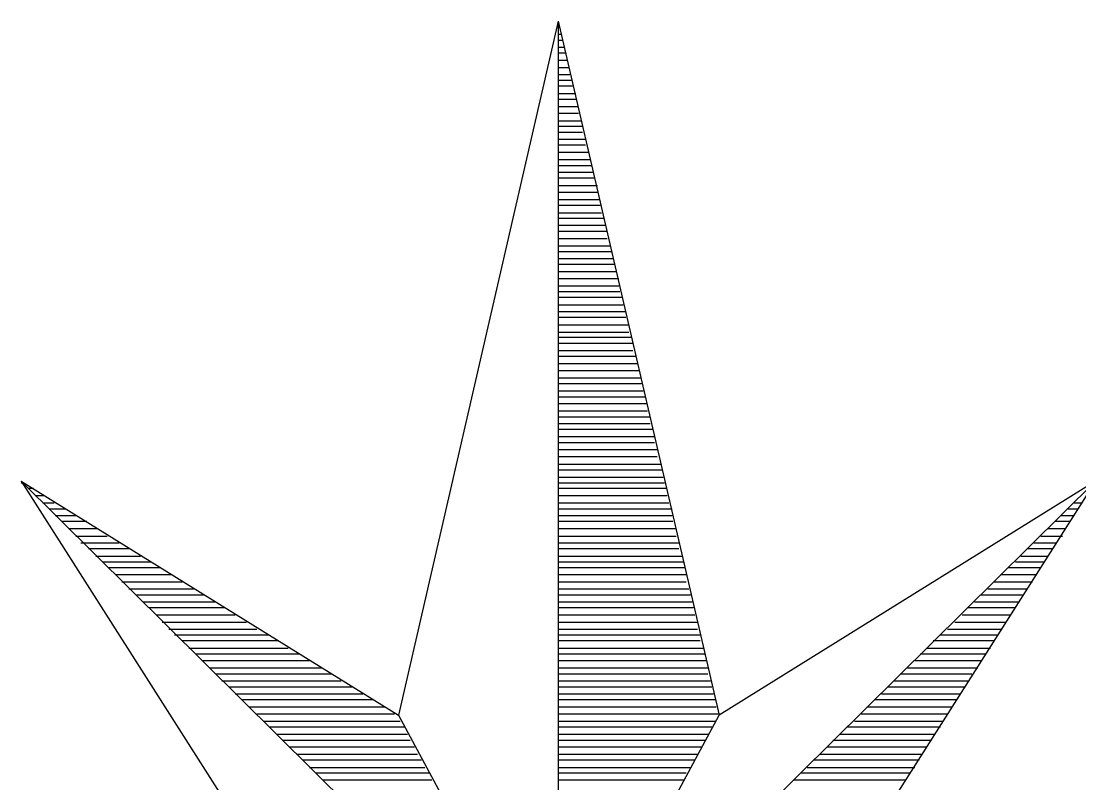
# Model space of a CAD drawing. Extents: x 509422 to 615075, y 6525431 to 6565970.
# Drawn here: x 513492.13 to 513508.23, y 6565933.19 to 6565944.78 of the extents above; entities that cross this region are included whole.
import ezdxf

# ---------------------------------------------------------------- set-up
doc = ezdxf.new("R2010")
doc.units = 0
doc.layers.add('VORMISTUS', color=7, linetype='Continuous')

msp = doc.modelspace()

# ---------------------------------------------------------------- linework, layer by layer
at = {"layer": 'VORMISTUS'}
for p, q in [((513500.309, 6565944.782), (513497.879, 6565934.222)), ((513500.309, 6565944.782), (513502.759, 6565934.222)), ((513500.309, 6565944.782), (513500.309, 6565914.602)), ((513500.309, 6565944.692), (513500.334, 6565944.692)), ((513500.309, 6565944.582), (513500.349, 6565944.582)), ((513500.309, 6565944.492), (513500.374, 6565944.492)), ((513500.309, 6565944.387), (513500.399, 6565944.387)), ((513500.309, 6565944.302), (513500.414, 6565944.302)), ((513500.309, 6565944.187), (513500.439, 6565944.187)), ((513500.309, 6565944.077), (513500.464, 6565944.077)), ((513500.309, 6565943.972), (513500.484, 6565943.972)), ((513500.309, 6565943.882), (513500.504, 6565943.882)), ((513500.309, 6565943.797), (513500.524, 6565943.797)), ((513500.309, 6565943.682), (513500.574, 6565943.682)), ((513500.309, 6565943.597), (513500.574, 6565943.597)), ((513500.309, 6565943.482), (513500.614, 6565943.482)), ((513500.309, 6565943.382), (513500.614, 6565943.382)), ((513500.309, 6565943.267), (513500.654, 6565943.267)), ((513500.309, 6565943.182), (513500.679, 6565943.182)), ((513500.309, 6565943.092), (513500.679, 6565943.092)), ((513500.309, 6565942.987), (513500.724, 6565942.987)), ((513500.309, 6565942.902), (513500.724, 6565942.902)), ((513500.309, 6565942.787), (513500.764, 6565942.787)), ((513500.309, 6565942.677), (513500.789, 6565942.677)), ((513500.309, 6565942.587), (513500.814, 6565942.587)), ((513500.309, 6565942.482), (513500.829, 6565942.482)), ((513500.309, 6565942.397), (513500.854, 6565942.397)), ((513500.309, 6565942.282), (513500.904, 6565942.282)), ((513500.309, 6565942.182), (513500.904, 6565942.182)), ((513500.309, 6565942.067), (513500.944, 6565942.067)), ((513500.309, 6565941.982), (513500.944, 6565941.982)), ((513500.309, 6565941.867), (513500.964, 6565941.867)), ((513500.309, 6565941.782), (513501.004, 6565941.782)), ((513500.309, 6565941.677), (513501.029, 6565941.677)), ((513500.309, 6565941.587), (513501.054, 6565941.587)), ((513500.309, 6565941.477), (513501.054, 6565941.477)), ((513500.309, 6565941.362), (513501.094, 6565941.362)), ((513500.309, 6565941.277), (513501.119, 6565941.277)), ((513500.309, 6565941.172), (513501.144, 6565941.172)), ((513500.309, 6565941.082), (513501.159, 6565941.082)), ((513500.309, 6565940.972), (513501.184, 6565940.972)), ((513500.309, 6565940.867), (513501.229, 6565940.867)), ((513500.309, 6565940.757), (513501.229, 6565940.757)), ((513500.309, 6565940.667), (513501.244, 6565940.667)), ((513500.309, 6565940.582), (513501.269, 6565940.582)), ((513500.309, 6565940.467), (513501.294, 6565940.467)), ((513500.309, 6565940.362), (513501.334, 6565940.362)), ((513500.309, 6565940.277), (513501.334, 6565940.277)), ((513500.309, 6565940.162), (513501.384, 6565940.162)), ((513500.309, 6565940.052), (513501.384, 6565940.052)), ((513500.309, 6565939.972), (513501.424, 6565939.972)), ((513500.309, 6565939.882), (513501.444, 6565939.882)), ((513500.309, 6565939.772), (513501.444, 6565939.772)), ((513500.309, 6565939.682), (513501.484, 6565939.682)), ((513500.309, 6565939.572), (513501.509, 6565939.572)), ((513500.309, 6565939.467), (513501.534, 6565939.467)), ((513500.309, 6565939.357), (513501.559, 6565939.357)), ((513500.309, 6565939.267), (513501.574, 6565939.267)), ((513500.309, 6565939.157), (513501.599, 6565939.157)), ((513500.309, 6565939.067), (513501.624, 6565939.067)), ((513500.309, 6565938.962), (513501.664, 6565938.962)), ((513500.309, 6565938.852), (513501.664, 6565938.852)), ((513500.309, 6565938.762), (513501.709, 6565938.762)), ((513500.309, 6565938.662), (513501.709, 6565938.662)), ((513500.309, 6565938.572), (513501.749, 6565938.572)), ((513500.309, 6565938.462), (513501.774, 6565938.462)), ((513500.309, 6565938.372), (513501.774, 6565938.372)), ((513500.309, 6565938.262), (513501.814, 6565938.262)), ((513500.309, 6565938.157), (513501.814, 6565938.157)), ((513500.309, 6565938.042), (513501.864, 6565938.042)), ((513500.309, 6565937.957), (513501.884, 6565937.957)), ((513500.309, 6565937.842), (513501.904, 6565937.842)), ((513492.134, 6565937.782), (513508.484, 6565921.602)), ((513492.134, 6565937.782), (513497.879, 6565934.222)), ((513492.134, 6565937.782), (513495.744, 6565932.117)), ((513508.484, 6565937.782), (513492.134, 6565921.602)), ((513492.134, 6565937.757), (513492.149, 6565937.757)), ((513492.239, 6565937.677), (513492.324, 6565937.677)), ((513500.309, 6565937.757), (513501.924, 6565937.757)), ((513500.309, 6565937.677), (513501.949, 6565937.677)), ((513508.484, 6565937.782), (513502.759, 6565934.222)), ((513508.484, 6565937.782), (513504.879, 6565932.117)), ((513492.349, 6565937.562), (513492.479, 6565937.562)), ((513500.309, 6565937.562), (513501.964, 6565937.562)), ((513492.464, 6565937.452), (513492.639, 6565937.452)), ((513492.564, 6565937.362), (513492.804, 6565937.362)), ((513500.309, 6565937.452), (513501.989, 6565937.452)), ((513500.309, 6565937.362), (513502.039, 6565937.362)), ((513508.069, 6565937.362), (513508.224, 6565937.362)), ((513508.159, 6565937.452), (513508.284, 6565937.452)), ((513492.654, 6565937.262), (513492.964, 6565937.262)), ((513492.764, 6565937.172), (513493.134, 6565937.172)), ((513500.309, 6565937.262), (513502.039, 6565937.262)), ((513500.309, 6565937.172), (513502.054, 6565937.172)), ((513507.869, 6565937.172), (513508.094, 6565937.172)), ((513507.959, 6565937.262), (513508.159, 6565937.262)), ((513492.854, 6565937.062), (513493.294, 6565937.062)), ((513500.309, 6565937.062), (513502.104, 6565937.062)), ((513507.764, 6565937.062), (513508.024, 6565937.062)), ((513492.964, 6565936.947), (513493.444, 6565936.947)), ((513493.044, 6565936.842), (513493.624, 6565936.842)), ((513500.309, 6565936.947), (513502.104, 6565936.947)), ((513500.309, 6565936.842), (513502.144, 6565936.842)), ((513507.544, 6565936.842), (513507.894, 6565936.842)), ((513507.654, 6565936.947), (513507.984, 6565936.947)), ((513493.159, 6565936.757), (513493.774, 6565936.757)), ((513500.309, 6565936.757), (513502.144, 6565936.757)), ((513507.454, 6565936.757), (513507.829, 6565936.757)), ((513493.269, 6565936.642), (513493.949, 6565936.642)), ((513493.374, 6565936.557), (513494.104, 6565936.557)), ((513500.309, 6565936.642), (513502.189, 6565936.642)), ((513500.309, 6565936.557), (513502.214, 6565936.557)), ((513507.264, 6565936.557), (513507.694, 6565936.557)), ((513507.349, 6565936.642), (513507.764, 6565936.642)), ((513493.464, 6565936.467), (513494.254, 6565936.467)), ((513493.574, 6565936.362), (513494.429, 6565936.362)), ((513500.309, 6565936.467), (513502.229, 6565936.467)), ((513500.309, 6565936.362), (513502.254, 6565936.362)), ((513507.039, 6565936.362), (513507.589, 6565936.362)), ((513507.149, 6565936.467), (513507.654, 6565936.467)), ((513493.664, 6565936.252), (513494.584, 6565936.252)), ((513500.309, 6565936.252), (513502.254, 6565936.252)), ((513506.934, 6565936.252), (513507.524, 6565936.252)), ((513493.774, 6565936.142), (513494.759, 6565936.142)), ((513493.879, 6565936.052), (513494.909, 6565936.052)), ((513500.309, 6565936.142), (513502.294, 6565936.142)), ((513500.309, 6565936.052), (513502.319, 6565936.052)), ((513506.734, 6565936.052), (513507.389, 6565936.052)), ((513506.844, 6565936.142), (513507.454, 6565936.142)), ((513493.989, 6565935.947), (513495.084, 6565935.947)), ((513500.309, 6565935.947), (513502.344, 6565935.947)), ((513506.644, 6565935.947), (513507.324, 6565935.947)), ((513494.079, 6565935.862), (513495.239, 6565935.862)), ((513494.189, 6565935.747), (513495.389, 6565935.747)), ((513500.309, 6565935.862), (513502.364, 6565935.862)), ((513500.309, 6565935.747), (513502.384, 6565935.747)), ((513506.454, 6565935.747), (513507.199, 6565935.747)), ((513506.544, 6565935.862), (513507.264, 6565935.862)), ((513494.279, 6565935.637), (513495.564, 6565935.637)), ((513500.309, 6565935.637), (513502.429, 6565935.637)), ((513506.344, 6565935.637), (513507.124, 6565935.637)), ((513494.384, 6565935.532), (513495.719, 6565935.532)), ((513494.469, 6565935.442), (513495.894, 6565935.442)), ((513500.309, 6565935.532), (513502.429, 6565935.532)), ((513500.309, 6565935.442), (513502.469, 6565935.442)), ((513506.124, 6565935.442), (513506.999, 6565935.442)), ((513506.229, 6565935.532), (513507.064, 6565935.532)), ((513494.584, 6565935.357), (513496.044, 6565935.357)), ((513494.684, 6565935.242), (513496.199, 6565935.242)), ((513500.309, 6565935.357), (513502.469, 6565935.357)), ((513500.309, 6565935.242), (513502.519, 6565935.242)), ((513505.924, 6565935.242), (513506.884, 6565935.242)), ((513506.014, 6565935.357), (513506.934, 6565935.357)), ((513494.799, 6565935.157), (513496.374, 6565935.157)), ((513500.309, 6565935.157), (513502.544, 6565935.157)), ((513505.814, 6565935.157), (513506.824, 6565935.157)), ((513494.884, 6565935.052), (513496.524, 6565935.052)), ((513494.999, 6565934.942), (513496.704, 6565934.942)), ((513500.309, 6565935.052), (513502.559, 6565935.052)), ((513500.309, 6565934.942), (513502.584, 6565934.942)), ((513505.624, 6565934.942), (513506.694, 6565934.942)), ((513505.734, 6565935.052), (513506.734, 6565935.052)), ((513495.104, 6565934.852), (513496.854, 6565934.852)), ((513495.189, 6565934.742), (513497.004, 6565934.742)), ((513500.309, 6565934.852), (513502.584, 6565934.852)), ((513500.309, 6565934.742), (513502.624, 6565934.742)), ((513505.424, 6565934.742), (513506.559, 6565934.742)), ((513505.509, 6565934.852), (513506.604, 6565934.852)), ((513495.304, 6565934.652), (513497.184, 6565934.652)), ((513500.309, 6565934.652), (513502.644, 6565934.652)), ((513505.319, 6565934.652), (513506.494, 6565934.652)), ((513495.389, 6565934.547), (513497.334, 6565934.547)), ((513495.504, 6565934.462), (513497.484, 6565934.462)), ((513500.309, 6565934.547), (513502.669, 6565934.547)), ((513500.309, 6565934.462), (513502.694, 6565934.462)), ((513505.119, 6565934.462), (513506.364, 6565934.462)), ((513505.229, 6565934.547), (513506.429, 6565934.547)), ((513495.604, 6565934.347), (513497.664, 6565934.347)), ((513500.309, 6565934.347), (513502.709, 6565934.347)), ((513505.004, 6565934.347), (513506.304, 6565934.347)), ((513495.719, 6565934.242), (513497.814, 6565934.242)), ((513495.829, 6565934.132), (513497.904, 6565934.132)), ((513497.879, 6565934.222), (513500.309, 6565929.692)), ((513500.309, 6565934.242), (513502.759, 6565934.242)), ((513500.309, 6565929.692), (513502.759, 6565934.222)), ((513500.309, 6565934.132), (513502.709, 6565934.132)), ((513504.814, 6565934.132), (513506.164, 6565934.132)), ((513504.919, 6565934.242), (513506.229, 6565934.242)), ((513495.909, 6565934.042), (513497.964, 6565934.042)), ((513500.309, 6565934.042), (513502.644, 6565934.042)), ((513504.704, 6565934.042), (513506.124, 6565934.042)), ((513496.024, 6565933.932), (513498.014, 6565933.932)), ((513496.109, 6565933.842), (513498.054, 6565933.842)), ((513500.309, 6565933.932), (513502.604, 6565933.932)), ((513500.309, 6565933.842), (513502.544, 6565933.842)), ((513504.484, 6565933.842), (513505.989, 6565933.842)), ((513504.589, 6565933.932), (513506.039, 6565933.932)), ((513496.224, 6565933.742), (513498.119, 6565933.742)), ((513496.324, 6565933.627), (513498.164, 6565933.627)), ((513500.309, 6565933.742), (513502.494, 6565933.742)), ((513500.309, 6565933.627), (513502.429, 6565933.627)), ((513504.284, 6565933.627), (513505.839, 6565933.627)), ((513504.399, 6565933.742), (513505.904, 6565933.742)), ((513496.414, 6565933.542), (513498.229, 6565933.542)), ((513500.309, 6565933.542), (513502.384, 6565933.542)), ((513504.199, 6565933.542), (513505.799, 6565933.542)), ((513496.524, 6565933.427), (513498.279, 6565933.427)), ((513496.614, 6565933.342), (513498.344, 6565933.342)), ((513500.309, 6565933.427), (513502.319, 6565933.427)), ((513500.309, 6565933.342), (513502.254, 6565933.342)), ((513504.004, 6565933.342), (513505.664, 6565933.342)), ((513504.094, 6565933.427), (513505.734, 6565933.427)), ((513496.724, 6565933.237), (513498.384, 6565933.237)), ((513500.309, 6565933.237), (513502.214, 6565933.237)), ((513503.894, 6565933.237), (513505.599, 6565933.237))]:
    msp.add_line(p, q, dxfattribs=at)

doc.saveas('drawing.dxf')
